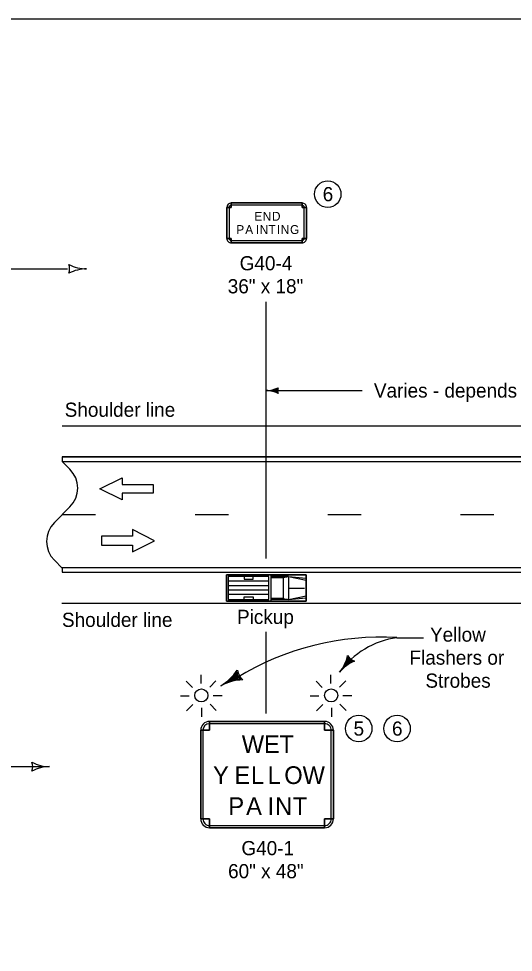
# Model space of a CAD drawing. Extents: x -1403959 to 81668, y -1400582 to 11018.
# Drawn here: x 28757 to 29316, y 4621 to 5676 of the extents above; entities that cross this region are included whole.
import ezdxf

# ---------------------------------------------------------------- set-up
doc = ezdxf.new("R2010")
doc.units = 0
for name, color, linetype in [('North Arrow', 7, 'Continuous'), ('tdBridge', 7, 'Continuous'), ('tdCiAdjCityStreetTxt', 7, 'Continuous'), ('tdCiPriRamp', 7, 'Continuous'), ('tdCiStrucDataSec', 7, 'Continuous'), ('tdCoCorpPopTxt', 7, 'Continuous'), ('tdRailIA_Int_RR', 7, 'Continuous')]:
    doc.layers.add(name, color=color, linetype=linetype)

msp = doc.modelspace()

# ---------------------------------------------------------------- linework, layer by layer
at = {"layer": 'North Arrow'}
for centre in [(29105.8, 5477.5), (29140.8, 4874.1), (29184.1, 4874.1)]:
    msp.add_circle(centre, 15, dxfattribs=at)
at = {"layer": 'tdBridge'}
for p, q in [((31366.3, 5180.8), (28805.7, 5180.8)), ((28805.7, 5180.8), (28805.7, 5175.8)), ((28805.7, 5175.8), (28814.5, 5167)), ((28814.5, 5124.4), (28796.9, 5106.7)), ((28796.9, 5064.1), (28805.7, 5055.3)), ((28805.7, 5055.3), (28805.7, 5050.8)), ((28805.7, 5050.8), (31364.6, 5050.8)), ((29081.4, 5047.8), (28991.4, 5047.8)), ((28991.4, 5047.8), (28991.4, 5017.8)), ((29081.4, 5017.8), (29081.4, 5047.8)), ((28991.4, 5017.8), (29081.4, 5017.8))]:
    msp.add_line(p, q, dxfattribs=at)
for centre, major_axis in [((28793.2, 5145.7), (0, -30.1)), ((28818.2, 5085.4), (0, 30.1))]:
    msp.add_ellipse(centre, major_axis=major_axis, ratio=0.999982, start_param=0.785398, end_param=2.356194, dxfattribs=at)
at = {"layer": 'tdCiAdjCityStreetTxt'}
for p, q in [((28661.9, 5393.1), (28811.6, 5393.1)), ((29036.4, 5069.5), (29036.4, 5355.8)), ((29036.4, 5066.1), (29036.4, 5269.1)), ((29036.4, 5255.8), (29144.6, 5255.8)), ((29036.4, 5255.8), (29042.8, 5255.7)), ((29036.4, 5255.8), (29049.2, 5255.6)), ((28805.7, 5215.8), (31366.3, 5215.8)), ((28805.7, 5180.8), (31366.3, 5180.8)), ((28805.7, 5180.8), (28805.7, 5175.8)), ((28805.7, 5175.8), (31366.3, 5175.8)), ((28814.5, 5167), (28805.7, 5175.8)), ((28873.4, 5149.7), (28908.4, 5149.7)), ((28873.4, 5139.7), (28873.4, 5132.2)), ((28796.9, 5106.7), (28814.5, 5124.4)), ((28806, 5115.8), (28843.5, 5115.8)), ((28956, 5115.8), (28956, 5115.8)), ((28956, 5115.8), (28993.5, 5115.8)), ((29106, 5115.8), (29106, 5115.8)), ((29106, 5115.8), (29143.5, 5115.8)), ((29256, 5115.8), (29256, 5115.8)), ((29256, 5115.8), (29293.5, 5115.8)), ((28885.2, 5091.2), (28850.2, 5091.2)), ((28885.2, 5081.2), (28885.2, 5073.7)), ((28805.7, 5055.3), (28796.9, 5064.1)), ((28805.2, 5055.8), (31364.6, 5055.8)), ((28805.7, 5055.3), (28805.7, 5050.8)), ((28805.7, 5050.8), (31364.6, 5050.8)), ((28991.4, 5047.8), (29081.4, 5047.8)), ((28991.4, 5017.8), (28991.4, 5047.8)), ((28993.4, 5040.8), (29039.4, 5040.8)), ((29011.4, 5045.8), (29011.4, 5042.8)), ((29011.4, 5042.8), (29021.4, 5042.8)), ((29021.4, 5042.8), (29021.4, 5045.8)), ((29041.4, 5047.8), (29041.4, 5017.8)), ((29061.4, 5045.8), (29041.4, 5045.8)), ((29041.4, 5044.8), (29055.4, 5044.8)), ((29055.4, 5044.8), (29061.4, 5045.8)), ((29055.4, 5044.8), (29055.4, 5020.8)), ((29061.4, 5045.8), (29061.4, 5019.8)), ((29061.4, 5045.8), (29081.4, 5041.8)), ((29061.4, 5045.8), (29081.4, 5043.8)), ((29081.4, 5047.8), (29081.4, 5017.8)), ((28993.4, 5035.8), (29039.4, 5035.8)), ((28993.4, 5030.8), (29039.4, 5030.8)), ((29062.4, 5032.8), (29079.4, 5032.8)), ((28993.4, 5025.8), (29039.4, 5025.8)), ((29011.4, 5019.8), (29011.4, 5022.8)), ((29011.4, 5022.8), (29021.4, 5022.8)), ((29021.4, 5022.8), (29021.4, 5019.8)), ((29055.4, 5020.8), (29041.4, 5020.8)), ((29060.4, 5019.8), (29041.4, 5019.8)), ((29055.4, 5020.8), (29061.4, 5019.8)), ((29061.4, 5019.8), (29081.4, 5023.8)), ((29061.4, 5019.8), (29081.4, 5021.8)), ((28805.2, 5015.8), (31366.3, 5015.8)), ((29081.4, 5017.8), (28991.4, 5017.8)), ((29036.4, 4891.1), (29036.4, 4983.2)), ((29183.9, 4976.7), (29213.9, 4976.7)), ((29119.3, 4937.9), (29131.6, 4952.6)), ((28962.7, 4924.8), (28962.7, 4934.8)), ((28984.9, 4922.3), (29005.9, 4934.1)), ((29109.4, 4924.8), (29109.4, 4934.8)), ((28953.1, 4920.6), (28946, 4927.7)), ((28972.5, 4921), (28979.5, 4928)), ((29099.7, 4920.6), (29092.7, 4927.7)), ((29119.1, 4921), (29126.2, 4928)), ((28949.3, 4910.8), (28939.3, 4910.8)), ((28976.4, 4911.5), (28986.4, 4911.5)), ((29095.9, 4910.8), (29085.9, 4910.8)), ((29123, 4911.5), (29133, 4911.5)), ((28953.5, 4901.2), (28946.4, 4894.1)), ((28963.2, 4897.4), (28963.2, 4887.4)), ((28972.9, 4901.6), (28979.9, 4894.5)), ((29100.1, 4901.2), (29093.1, 4894.1)), ((29109.9, 4897.4), (29109.9, 4887.4)), ((29119.5, 4901.6), (29126.6, 4894.5)), ((28972.3, 4872.1), (28972.3, 4882.1)), ((28972.3, 4879.6), (28972.3, 4882.1)), ((29102.3, 4882.1), (29102.3, 4872.1)), ((29102.3, 4882.1), (29102.3, 4879.6)), ((28962.3, 4872.1), (28972.3, 4872.1)), ((28962.3, 4872.1), (28964.8, 4872.1)), ((29102.3, 4872.1), (29112.3, 4872.1)), ((29109.8, 4872.1), (29112.3, 4872.1)), ((28682.9, 4831.1), (28791.6, 4831.1)), ((28972.3, 4772.1), (28962.3, 4772.1)), ((28964.8, 4772.1), (28962.3, 4772.1)), ((28972.3, 4762.1), (28972.3, 4772.1)), ((29112.3, 4772.1), (29102.3, 4772.1)), ((29102.3, 4772.1), (29102.3, 4762.1)), ((29112.3, 4772.1), (29109.8, 4772.1)), ((28972.3, 4762.1), (28972.3, 4764.6)), ((29102.3, 4764.6), (29102.3, 4762.1))]:
    msp.add_line(p, q, dxfattribs=at)
for points in [[(29048.9, 5253.2), (29048.4, 5255.6), (29049, 5258), (29046.1, 5256.7), (29041.5, 5255.7), (29046.4, 5254.5), (29048.5, 5253.5), (29048, 5255.6), (29048.2, 5257.2), (29046.3, 5256.3), (29043.8, 5255.7), (29046.5, 5254.9), (29047.8, 5254.4), (29047.6, 5256.4), (29045.7, 5255.7), (29047.2, 5255.2), (29047.2, 5255.9), (29046.5, 5255.7)], [(28873.4, 5132.2), (28848.4, 5144.7), (28873.4, 5157.2), (28873.4, 5149.7)], [(28908.4, 5149.7), (28908.4, 5139.7), (28873.4, 5139.7)], [(28885.2, 5073.7), (28910.2, 5086.2), (28885.2, 5098.7), (28885.2, 5091.2)], [(28850.2, 5091.2), (28850.2, 5081.2), (28885.2, 5081.2)], [(29134.1, 4950), (29130.9, 4951.8), (29128.6, 4954.7), (29127.5, 4950.1), (29124.2, 4943.9), (29130.3, 4948.4), (29133.4, 4949.9), (29130.5, 4951.3), (29128.9, 4953), (29128.1, 4950), (29126.4, 4946.5), (29129.9, 4948.8), (29131.8, 4949.9), (29129.2, 4951.6), (29128.3, 4948.7), (29130.3, 4949.9), (29129.5, 4950.6), (29129.1, 4949.6)], [(29007.6, 4930), (29004.7, 4933.4), (29003.3, 4937.8), (28999.9, 4932.9), (28993.4, 4927.1), (29002.4, 4929.7), (29006.7, 4930.1), (29003.9, 4933), (29002.9, 4935.7), (29000.6, 4932.5), (28997.1, 4929.2), (29002.2, 4930.4), (29004.9, 4930.9), (29002.6, 4934), (29000.3, 4931), (29003.1, 4931.6), (29002.5, 4932.7), (29001.6, 4931.7)]]:
    msp.add_lwpolyline(points, dxfattribs=at)
for points in [[(28993.4, 5045.8), (28993.4, 5019.8), (29039.4, 5019.8), (29039.4, 5045.8)], [(28972.3, 4762.1), (29102.3, 4762.1), (29102.3, 4772.1), (29112.3, 4772.1), (29112.3, 4872.1), (29102.3, 4872.1), (29102.3, 4882.1), (28972.3, 4882.1), (28972.3, 4872.1), (28962.3, 4872.1), (28962.3, 4772.1), (28972.3, 4772.1), (28972.3, 4762.1)], [(29102.3, 4879.6), (28972.3, 4879.6), (28972.3, 4882.1), (29102.3, 4882.1), (29102.3, 4879.6)], [(28964.8, 4872.1), (28964.8, 4772.1), (28962.3, 4772.1), (28962.3, 4872.1), (28964.8, 4872.1)], [(29109.8, 4772.1), (29109.8, 4872.1), (29112.3, 4872.1), (29112.3, 4772.1), (29109.8, 4772.1)], [(28972.3, 4764.6), (29102.3, 4764.6), (29102.3, 4762.1), (28972.3, 4762.1), (28972.3, 4764.6)]]:
    msp.add_lwpolyline(points, close=True, dxfattribs=at)
for centre, radius, start, end in [((29165.8, 4664.9), 312.4, 86.6684, 121.4135), ((29197.2, 4881.3), 96.3, 97.929, 144.016), ((29086.7, 4965.2), 42.5, 319.9913, 348.0638), ((29142.2, 4965.2), 16.4, 212.2579, 247.7246), ((29151.8, 4910.6), 42.5, 111.9188, 139.9913), ((28958.9, 4968.7), 53.1, 299.288, 327.3605), ((29023.8, 4944.1), 20.5, 191.5546, 227.0213), ((29010.9, 4876), 53.1, 91.2155, 119.288), ((28972.3, 4872.1), 10, 90.0002, 179.9998), ((28972.3, 4872.1), 10, 90.0002, 179.9998), ((29102.3, 4872.1), 10, 0, 90.0002), ((29102.3, 4872.1), 10, 0, 90.0002), ((28972.3, 4872.1), 7.5, 90.0002, 179.9998), ((29102.3, 4872.1), 7.5, 0, 90.0002), ((28972.3, 4772.1), 10, 179.9998, 270.0001), ((28972.3, 4772.1), 10, 179.9998, 270.0001), ((28972.3, 4772.1), 7.5, 179.9998, 270.0001), ((29102.3, 4772.1), 10, 270.0001, 0.0003), ((29102.3, 4772.1), 10, 270.0001, 0.0003), ((29102.3, 4772.1), 7.5, 270.0001, 0.0003)]:
    msp.add_arc(centre, radius, start, end, dxfattribs=at)
for centre, major_axis, ratio, start_param, end_param in [((29036.9, 5284.1), (0, -28.3), 0.999938, 6.265732, 6.755689), ((29035.9, 5227.5), (0, 28.3), 0.999938, 5.775775, 6.265732), ((29060.1, 5255.4), (0, 10.9), 0.999938, 1.243838, 1.862848), ((28793.2, 5145.7), (0, -30.1), 0.999982, 0.785398, 2.356194), ((28818.2, 5085.4), (0, 30.1), 0.999982, 0.785398, 2.356194)]:
    msp.add_ellipse(centre, major_axis=major_axis, ratio=ratio, start_param=start_param, end_param=end_param, dxfattribs=at)
for centre in [(28963, 4911.5), (29109.7, 4911.5)]:
    msp.add_ellipse(centre, major_axis=(0, -7.39), ratio=0.999938, dxfattribs=at)
at = {"layer": 'tdCiPriRamp'}
msp.add_lwpolyline([(28305.7, 5675.6), (31440.7, 5675.6), (31440.7, 3665.6), (28305.7, 3665.6)], close=True, dxfattribs=at)
at = {"layer": 'tdCoCorpPopTxt'}
for p, q in [((28991.8, 5462.5), (28996.8, 5462.5)), ((28991.8, 5462.5), (28994.3, 5462.5)), ((28996.8, 5462.5), (28996.8, 5467.5)), ((28996.8, 5465), (28996.8, 5467.5)), ((29076.8, 5467.5), (29076.8, 5462.5)), ((29076.8, 5467.5), (29076.8, 5465)), ((29076.8, 5462.5), (29081.8, 5462.5)), ((29079.3, 5462.5), (29081.8, 5462.5)), ((28996.8, 5427.5), (28991.8, 5427.5)), ((28994.3, 5427.5), (28991.8, 5427.5)), ((28996.8, 5422.5), (28996.8, 5427.5)), ((28996.8, 5422.5), (28996.8, 5425)), ((29081.8, 5427.5), (29076.8, 5427.5)), ((29076.8, 5427.5), (29076.8, 5422.5)), ((29076.8, 5425), (29076.8, 5422.5)), ((29081.8, 5427.5), (29079.3, 5427.5))]:
    msp.add_line(p, q, dxfattribs=at)
for points in [[(28996.8, 5422.5), (29076.8, 5422.5), (29076.8, 5427.5), (29081.8, 5427.5), (29081.8, 5462.5), (29076.8, 5462.5), (29076.8, 5467.5), (28996.8, 5467.5), (28996.8, 5462.5), (28991.8, 5462.5), (28991.8, 5427.5), (28996.8, 5427.5), (28996.8, 5422.5)], [(28994.3, 5462.5), (28994.3, 5427.5), (28991.8, 5427.5), (28991.8, 5462.5), (28994.3, 5462.5)], [(29076.8, 5465), (28996.8, 5465), (28996.8, 5467.5), (29076.8, 5467.5), (29076.8, 5465)], [(29079.3, 5427.5), (29079.3, 5462.5), (29081.8, 5462.5), (29081.8, 5427.5), (29079.3, 5427.5)], [(28996.8, 5425), (29076.8, 5425), (29076.8, 5422.5), (28996.8, 5422.5), (28996.8, 5425)]]:
    msp.add_lwpolyline(points, close=True, dxfattribs=at)
for centre, radius, start, end in [((28996.8, 5462.5), 5, 90.0002, 179.9998), ((28996.8, 5462.5), 5, 90.0002, 179.9998), ((28996.8, 5462.5), 2.5, 90.0002, 179.9998), ((29076.8, 5462.5), 5, 0, 90.0002), ((29076.8, 5462.5), 5, 0, 90.0002), ((29076.8, 5462.5), 2.5, 0, 90.0002), ((28996.8, 5427.5), 5, 179.9998, 270.0001), ((28996.8, 5427.5), 5, 179.9998, 270.0001), ((28996.8, 5427.5), 2.5, 179.9998, 270.0001), ((29076.8, 5427.5), 5, 270.0001, 0.0003), ((29076.8, 5427.5), 5, 270.0001, 0.0003), ((29076.8, 5427.5), 2.5, 270.0001, 0.0003)]:
    msp.add_arc(centre, radius, start, end, dxfattribs=at)
at = {"layer": 'tdRailIA_Int_RR'}
for centre, radius, start, end in [((28797.7, 5393.1), 16.4, 342.2666, 17.7334), ((28833.4, 5435.6), 42.5, 241.9275, 270), ((28833.4, 5350.6), 42.5, 90, 118.0725), ((28756, 4831.1), 16.4, 342.2666, 17.7334), ((28791.6, 4873.6), 42.5, 241.9275, 270), ((28791.6, 4788.6), 42.5, 90, 118.0725)]:
    msp.add_arc(centre, radius, start, end, dxfattribs=at)

# ---------------------------------------------------------------- texts
at = {"layer": 'North Arrow'}
for s, p in [('6', (29100.1, 5469.5)), ('5', (29135, 4866.1)), ('6', (29178.4, 4866.1))]:
    msp.add_text(s, height=16, dxfattribs=at).set_placement(p)
at = {"layer": 'tdCiAdjCityStreetTxt'}
for s, height, p in [('Varies - depends on dry time', 16, (29158, 5247.8)), ('Shoulder line', 16, (28808.6, 5226.1)), ('Pickup', 16, (29003.3, 4992.2)), ('Shoulder line', 16, (28805.5, 4988.9)), ('Yellow', 16, (29221.4, 4972.2)), ('Flashers or', 16, (29198.2, 4946.2)), ('Strobes', 16, (29216.2, 4920.2)), ('W', 20, (29008.7, 4846.5)), ('E', 20, (29033.7, 4846.5)), ('T', 20, (29051.2, 4846.5)), ('Y', 20, (28976.2, 4811.5)), ('E', 20, (29000.3, 4811.5)), ('L', 20, (29019.1, 4811.5)), ('L', 20, (29037.9, 4811.5)), ('O', 20, (29056.7, 4811.5)), ('W', 20, (29077.4, 4811.5)), ('P', 20, (28993.5, 4776.5)), ('A', 20, (29013.6, 4776.5)), ('I', 20, (29037.7, 4776.5)), ('N', 20, (29046.3, 4776.5)), ('T', 20, (29066.3, 4776.5))]:
    msp.add_text(s, height=height, dxfattribs=at).set_placement(p)
at = {"layer": 'tdCiStrucDataSec'}
for s, p in [('G40-4', (29006.3, 5391.5)), ('36" x 18"', (28992.8, 5365.5)), ('G40-1', (29008.3, 4731.1)), ('60" x 48"', (28993.2, 4705.1))]:
    msp.add_text(s, height=16, dxfattribs=at).set_placement(p)
at = {"layer": 'tdCoCorpPopTxt'}
for s, p in [('E', (29022.9, 5447.5)), ('N', (29032.3, 5447.5)), ('D', (29042.8, 5447.5)), ('P', (29002.5, 5432.5)), ('A', (29012.6, 5432.5)), ('I', (29024.6, 5432.5)), ('N', (29028.9, 5432.5)), ('T', (29038.9, 5432.5)), ('I', (29048.4, 5432.5)), ('N', (29052.7, 5432.5)), ('G', (29063.2, 5432.5))]:
    msp.add_text(s, height=10, dxfattribs=at).set_placement(p)

doc.saveas('drawing.dxf')
